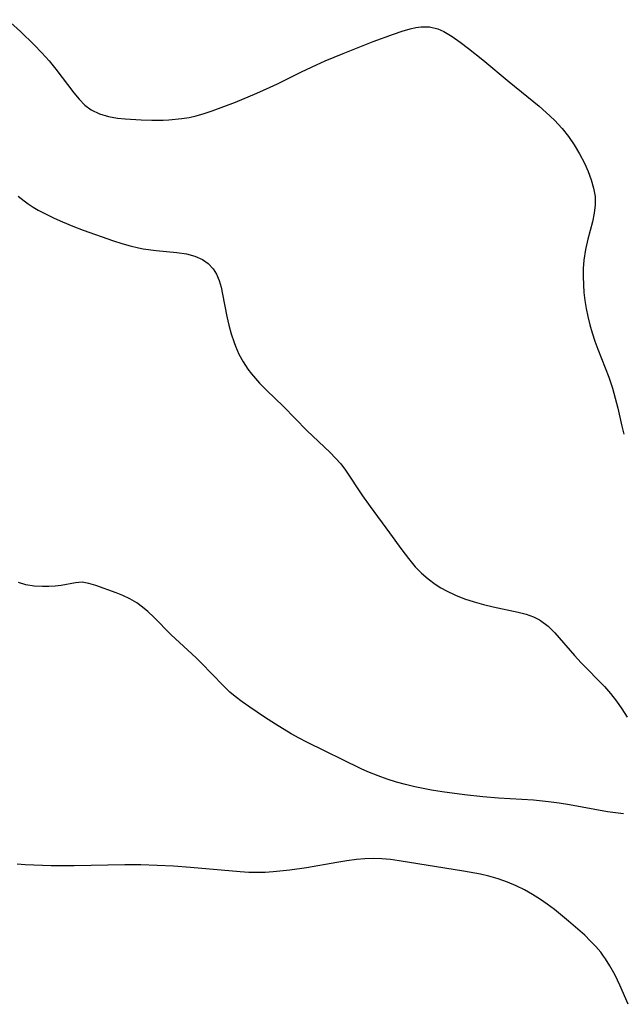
# Model space of a CAD drawing. Header units: metres. Extents: x 1073367 to 1082519, y 1569854 to 1574957.
# Tile 640 of 656: x 1080288 to 1080391, y 1570485 to 1570655. Entities that reach past the tile are written whole.
import ezdxf

# ---------------------------------------------------------------- set-up
doc = ezdxf.new("R2010")
doc.units = ezdxf.units.M
doc.layers.add('CGG_CurvaNivelLidar_v1', color=253, linetype='Continuous', lineweight=30)

msp = doc.modelspace()

# ---------------------------------------------------------------- linework, layer by layer
at = {"layer": 'CGG_CurvaNivelLidar_v1'}
for p, q in [((1080285.4839, 1570654.8122, 75.5), (1080287.7292, 1570652.7771, 75.5)), ((1080353.4618, 1570652.8121, 75.5), (1080354.8833, 1570653.2236, 75.5)), ((1080354.8833, 1570653.2236, 75.5), (1080355.8225, 1570653.4406, 75.5)), ((1080355.8225, 1570653.4406, 75.5), (1080356.7356, 1570653.5857, 75.5)), ((1080356.7356, 1570653.5857, 75.5), (1080358.2246, 1570653.5993, 75.5)), ((1080358.2246, 1570653.5993, 75.5), (1080359.6532, 1570653.2319, 75.5)), ((1080359.6532, 1570653.2319, 75.5), (1080360.6866, 1570652.7502, 75.5)), ((1080287.7292, 1570652.7771, 75.5), (1080290.072, 1570650.4793, 75.5)), ((1080348.4765, 1570651.0311, 75.5), (1080351.996, 1570652.3224, 75.5)), ((1080351.996, 1570652.3224, 75.5), (1080353.4618, 1570652.8121, 75.5)), ((1080360.6866, 1570652.7502, 75.5), (1080362.0768, 1570651.9222, 75.5)), ((1080362.0768, 1570651.9222, 75.5), (1080363.49, 1570650.9446, 75.5)), ((1080290.072, 1570650.4793, 75.5), (1080291.3901, 1570649.1276, 75.5)), ((1080343.3071, 1570648.9935, 75.5), (1080348.4765, 1570651.0311, 75.5)), ((1080363.49, 1570650.9446, 75.5), (1080364.925, 1570649.8651, 75.5)), ((1080364.925, 1570649.8651, 75.5), (1080367.3894, 1570647.9002, 75.5)), ((1080291.3901, 1570649.1276, 75.5), (1080292.6561, 1570647.7384, 75.5)), ((1080340.2405, 1570647.7184, 75.5), (1080343.3071, 1570648.9935, 75.5)), ((1080292.6561, 1570647.7384, 75.5), (1080293.8425, 1570646.3115, 75.5)), ((1080336.1298, 1570645.8277, 75.5), (1080338.7172, 1570647.0487, 75.5)), ((1080338.7172, 1570647.0487, 75.5), (1080340.2405, 1570647.7184, 75.5)), ((1080367.3894, 1570647.9002, 75.5), (1080371.9096, 1570644.1019, 75.5)), ((1080293.8425, 1570646.3115, 75.5), (1080296.947, 1570642.2265, 75.5)), ((1080332.0019, 1570643.7712, 75.5), (1080336.1298, 1570645.8277, 75.5)), ((1080328.4643, 1570642.1515, 75.5), (1080330.7523, 1570643.1768, 75.5)), ((1080330.7523, 1570643.1768, 75.5), (1080332.0019, 1570643.7712, 75.5)), ((1080371.9096, 1570644.1019, 75.5), (1080377.0684, 1570639.8855, 75.5)), ((1080296.947, 1570642.2265, 75.5), (1080297.8701, 1570641.1009, 75.5)), ((1080324.7546, 1570640.6255, 75.5), (1080328.4643, 1570642.1515, 75.5)), ((1080297.8701, 1570641.1009, 75.5), (1080298.8491, 1570640.0968, 75.5)), ((1080298.8491, 1570640.0968, 75.5), (1080299.9244, 1570639.2661, 75.5)), ((1080320.7624, 1570639.1019, 75.5), (1080324.7546, 1570640.6255, 75.5)), ((1080377.0684, 1570639.8855, 75.5), (1080378.3038, 1570638.8198, 75.5)), ((1080299.9244, 1570639.2661, 75.5), (1080301.3289, 1570638.5708, 75.5)), ((1080301.3289, 1570638.5708, 75.5), (1080302.8746, 1570638.1172, 75.5)), ((1080302.8746, 1570638.1172, 75.5), (1080304.472, 1570637.8471, 75.5)), ((1080315.516, 1570637.7639, 75.5), (1080316.7797, 1570637.9582, 75.5)), ((1080316.7797, 1570637.9582, 75.5), (1080318.0263, 1570638.2267, 75.5)), ((1080318.0263, 1570638.2267, 75.5), (1080319.4012, 1570638.6266, 75.5)), ((1080319.4012, 1570638.6266, 75.5), (1080320.7624, 1570639.1019, 75.5)), ((1080378.3038, 1570638.8198, 75.5), (1080379.7158, 1570637.475, 75.5)), ((1080304.472, 1570637.8471, 75.5), (1080305.7838, 1570637.7054, 75.5)), ((1080305.7838, 1570637.7054, 75.5), (1080308.5019, 1570637.539, 75.5)), ((1080308.5019, 1570637.539, 75.5), (1080310.3902, 1570637.4923, 75.5)), ((1080310.3902, 1570637.4923, 75.5), (1080312.2922, 1570637.5129, 75.5)), ((1080312.2922, 1570637.5129, 75.5), (1080313.2672, 1570637.558, 75.5)), ((1080313.2672, 1570637.558, 75.5), (1080315.516, 1570637.7639, 75.5)), ((1080379.7158, 1570637.475, 75.5), (1080381.03, 1570636.0538, 75.5)), ((1080381.03, 1570636.0538, 75.5), (1080382.1299, 1570634.6856, 75.5)), ((1080382.1299, 1570634.6856, 75.5), (1080383.1238, 1570633.257, 75.5)), ((1080383.1238, 1570633.257, 75.5), (1080384.0557, 1570631.6844, 75.5)), ((1080384.0557, 1570631.6844, 75.5), (1080384.8769, 1570630.0766, 75.5)), ((1080384.8769, 1570630.0766, 75.5), (1080385.5149, 1570628.6491, 75.5)), ((1080385.5149, 1570628.6491, 75.5), (1080386.0542, 1570627.2162, 75.5)), ((1080386.0542, 1570627.2162, 75.5), (1080386.4643, 1570625.7794, 75.5)), ((1080287.3664, 1570624.4098, 75), (1080288.3602, 1570623.604, 75)), ((1080386.4643, 1570625.7794, 75.5), (1080386.7064, 1570624.3398, 75.5)), ((1080386.7064, 1570624.3398, 75.5), (1080386.7496, 1570623.6175, 75.5)), ((1080288.3602, 1570623.604, 75), (1080289.0778, 1570623.0866, 75)), ((1080289.0778, 1570623.0866, 75), (1080289.9225, 1570622.5331, 75)), ((1080386.735, 1570622.9149, 75.5), (1080386.5611, 1570621.4633, 75.5)), ((1080386.7496, 1570623.6175, 75.5), (1080386.735, 1570622.9149, 75.5)), ((1080289.9225, 1570622.5331, 75), (1080290.7923, 1570622.0128, 75)), ((1080290.7923, 1570622.0128, 75), (1080292.1429, 1570621.2811, 75)), ((1080292.1429, 1570621.2811, 75), (1080293.531, 1570620.6022, 75)), ((1080386.5611, 1570621.4633, 75.5), (1080386.252, 1570619.9969, 75.5)), ((1080293.531, 1570620.6022, 75), (1080294.9478, 1570619.9667, 75)), ((1080294.9478, 1570619.9667, 75), (1080296.7346, 1570619.2288, 75)), ((1080296.7346, 1570619.2288, 75), (1080298.5442, 1570618.5391, 75)), ((1080386.252, 1570619.9969, 75.5), (1080385.4784, 1570617.0029, 75.5)), ((1080298.5442, 1570618.5391, 75), (1080303.771, 1570616.7355, 75)), ((1080303.771, 1570616.7355, 75), (1080305.1989, 1570616.2765, 75)), ((1080305.1989, 1570616.2765, 75), (1080306.6257, 1570615.8604, 75)), ((1080306.6257, 1570615.8604, 75), (1080308.0549, 1570615.5095, 75)), ((1080385.4784, 1570617.0029, 75.5), (1080385.0735, 1570615.199, 75.5)), ((1080308.0549, 1570615.5095, 75), (1080308.8434, 1570615.3527, 75)), ((1080308.8434, 1570615.3527, 75), (1080311.1346, 1570615.0404, 75)), ((1080311.1346, 1570615.0404, 75), (1080314.6844, 1570614.7012, 75)), ((1080314.6844, 1570614.7012, 75), (1080316.3565, 1570614.4482, 75)), ((1080316.3565, 1570614.4482, 75), (1080317.7794, 1570614.0789, 75)), ((1080385.0735, 1570615.199, 75.5), (1080384.787, 1570613.359, 75.5)), ((1080317.7794, 1570614.0789, 75), (1080319.071, 1570613.5109, 75)), ((1080319.071, 1570613.5109, 75), (1080320.0799, 1570612.8009, 75)), ((1080320.0799, 1570612.8009, 75), (1080320.9112, 1570611.9049, 75)), ((1080384.787, 1570613.359, 75.5), (1080384.6798, 1570611.9649, 75.5)), ((1080320.9112, 1570611.9049, 75), (1080321.4913, 1570610.9454, 75)), ((1080321.4913, 1570610.9454, 75), (1080321.9391, 1570609.8679, 75)), ((1080384.6798, 1570611.9649, 75.5), (1080384.657, 1570610.5577, 75.5)), ((1080321.9391, 1570609.8679, 75), (1080322.2895, 1570608.6994, 75)), ((1080384.657, 1570610.5577, 75.5), (1080384.7058, 1570609.1416, 75.5)), ((1080384.7058, 1570609.1416, 75.5), (1080384.8101, 1570607.794, 75.5)), ((1080322.2895, 1570608.6994, 75), (1080322.5638, 1570607.5137, 75)), ((1080322.5638, 1570607.5137, 75), (1080323.2978, 1570603.7013, 75)), ((1080384.8101, 1570607.794, 75.5), (1080384.9716, 1570606.4214, 75.5)), ((1080384.9716, 1570606.4214, 75.5), (1080385.1874, 1570605.0517, 75.5)), ((1080385.1874, 1570605.0517, 75.5), (1080385.4572, 1570603.6882, 75.5)), ((1080323.2978, 1570603.7013, 75), (1080323.642, 1570602.1761, 75)), ((1080385.4572, 1570603.6882, 75.5), (1080385.8013, 1570602.2628, 75.5)), ((1080385.8013, 1570602.2628, 75.5), (1080386.207, 1570600.8514, 75.5)), ((1080323.642, 1570602.1761, 75), (1080324.0523, 1570600.6599, 75)), ((1080324.0523, 1570600.6599, 75), (1080324.5432, 1570599.169, 75)), ((1080386.207, 1570600.8514, 75.5), (1080386.6761, 1570599.4441, 75.5)), ((1080324.5432, 1570599.169, 75), (1080324.7635, 1570598.5894, 75)), ((1080386.6761, 1570599.4441, 75.5), (1080387.1891, 1570598.0497, 75.5)), ((1080324.7635, 1570598.5894, 75), (1080325.3707, 1570597.1924, 75)), ((1080325.3707, 1570597.1924, 75), (1080326.0753, 1570595.8523, 75)), ((1080387.1891, 1570598.0497, 75.5), (1080389.0739, 1570593.1936, 75.5)), ((1080326.0753, 1570595.8523, 75), (1080326.8893, 1570594.5852, 75)), ((1080326.8893, 1570594.5852, 75), (1080327.5058, 1570593.7782, 75)), ((1080327.5058, 1570593.7782, 75), (1080328.8984, 1570592.2034, 75)), ((1080328.8984, 1570592.2034, 75), (1080330.1292, 1570590.9581, 75)), ((1080389.0739, 1570593.1936, 75.5), (1080389.6936, 1570591.3343, 75.5)), ((1080330.1292, 1570590.9581, 75), (1080333.0473, 1570588.1393, 75)), ((1080389.6936, 1570591.3343, 75.5), (1080390.1859, 1570589.6169, 75.5)), ((1080390.1859, 1570589.6169, 75.5), (1080390.6292, 1570587.8814, 75.5)), ((1080333.0473, 1570588.1393, 75), (1080337.0726, 1570584.0568, 75)), ((1080390.6292, 1570587.8814, 75.5), (1080391.3523, 1570584.7702, 75.5)), ((1080337.0726, 1570584.0568, 75), (1080341.0827, 1570580.2646, 75)), ((1080391.3523, 1570584.7702, 75.5), (1080391.6461, 1570583.4015, 75.5)), ((1080341.0827, 1570580.2646, 75), (1080342.0295, 1570579.2901, 75)), ((1080342.0295, 1570579.2901, 75), (1080342.9127, 1570578.2739, 75)), ((1080342.9127, 1570578.2739, 75), (1080343.7166, 1570577.2009, 75)), ((1080343.7166, 1570577.2009, 75), (1080346.6637, 1570572.7638, 75)), ((1080346.6637, 1570572.7638, 75), (1080347.9496, 1570570.9299, 75)), ((1080347.9496, 1570570.9299, 75), (1080351.3253, 1570566.42, 75)), ((1080351.3253, 1570566.42, 75), (1080353.4506, 1570563.4517, 75)), ((1080353.4506, 1570563.4517, 75), (1080354.5545, 1570561.9724, 75)), ((1080354.5545, 1570561.9724, 75), (1080355.7273, 1570560.5667, 75)), ((1080355.7273, 1570560.5667, 75), (1080356.8055, 1570559.4633, 75)), ((1080356.8055, 1570559.4633, 75), (1080357.964, 1570558.4499, 75)), ((1080357.964, 1570558.4499, 75), (1080359.2004, 1570557.5358, 75)), ((1080288.6496, 1570557.4527, 75), (1080287.3681, 1570557.8401, 75)), ((1080290.0748, 1570557.2285, 75), (1080288.6496, 1570557.4527, 75)), ((1080291.5167, 1570557.1469, 75), (1080290.0748, 1570557.2285, 75)), ((1080292.6211, 1570557.146, 75), (1080291.5167, 1570557.1469, 75)), ((1080293.6987, 1570557.1993, 75), (1080292.6211, 1570557.146, 75)), ((1080294.7322, 1570557.317, 75), (1080293.6987, 1570557.1993, 75)), ((1080297.2092, 1570557.794, 75), (1080294.7322, 1570557.317, 75)), ((1080298.3739, 1570557.871, 75), (1080297.2092, 1570557.794, 75)), ((1080299.5355, 1570557.6861, 75), (1080298.3739, 1570557.871, 75)), ((1080300.7235, 1570557.3111, 75), (1080299.5355, 1570557.6861, 75)), ((1080304.1976, 1570556.0768, 75), (1080300.7235, 1570557.3111, 75)), ((1080359.2004, 1570557.5358, 75), (1080360.1447, 1570556.9412, 75)), ((1080360.1447, 1570556.9412, 75), (1080361.1248, 1570556.4014, 75)), ((1080305.3483, 1570555.6196, 75), (1080304.1976, 1570556.0768, 75)), ((1080306.5742, 1570555.028, 75), (1080305.3483, 1570555.6196, 75)), ((1080307.7697, 1570554.3174, 75), (1080306.5742, 1570555.028, 75)), ((1080361.1248, 1570556.4014, 75), (1080362.6641, 1570555.6781, 75)), ((1080362.6641, 1570555.6781, 75), (1080364.2531, 1570555.0515, 75)), ((1080364.2531, 1570555.0515, 75), (1080365.8748, 1570554.5068, 75)), ((1080308.7817, 1570553.5887, 75), (1080307.7697, 1570554.3174, 75)), ((1080309.6572, 1570552.8639, 75), (1080308.7817, 1570553.5887, 75)), ((1080365.8748, 1570554.5068, 75), (1080367.5143, 1570554.0351, 75)), ((1080367.5143, 1570554.0351, 75), (1080369.152, 1570553.6365, 75)), ((1080369.152, 1570553.6365, 75), (1080373.4901, 1570552.754, 75)), ((1080310.7091, 1570551.8884, 75), (1080309.6572, 1570552.8639, 75)), ((1080313.7078, 1570548.8474, 75), (1080310.7091, 1570551.8884, 75)), ((1080373.4901, 1570552.754, 75), (1080374.8513, 1570552.3943, 75)), ((1080374.8513, 1570552.3943, 75), (1080376.137, 1570551.9308, 75)), ((1080376.137, 1570551.9308, 75), (1080377.1326, 1570551.4306, 75)), ((1080377.1326, 1570551.4306, 75), (1080377.3341, 1570551.3077, 75)), ((1080377.3341, 1570551.3077, 75), (1080378.6135, 1570550.3271, 75)), ((1080378.6135, 1570550.3271, 75), (1080379.7864, 1570549.1519, 75)), ((1080317.9955, 1570544.8548, 75), (1080313.7078, 1570548.8474, 75)), ((1080379.7864, 1570549.1519, 75), (1080383.1668, 1570545.2472, 75)), ((1080318.8704, 1570543.9824, 75), (1080317.9955, 1570544.8548, 75)), ((1080383.1668, 1570545.2472, 75), (1080384.3271, 1570544.0028, 75)), ((1080322.6384, 1570540.0687, 75), (1080318.8704, 1570543.9824, 75)), ((1080384.3271, 1570544.0028, 75), (1080388.3153, 1570539.9193, 75)), ((1080323.8199, 1570538.9642, 75), (1080322.6384, 1570540.0687, 75)), ((1080388.3153, 1570539.9193, 75), (1080389.3866, 1570538.6918, 75)), ((1080324.7249, 1570538.2092, 75), (1080323.8199, 1570538.9642, 75)), ((1080325.9507, 1570537.2713, 75), (1080324.7249, 1570538.2092, 75)), ((1080389.3866, 1570538.6918, 75), (1080390.4005, 1570537.4095, 75)), ((1080327.2176, 1570536.3686, 75), (1080325.9507, 1570537.2713, 75)), ((1080329.7669, 1570534.6659, 75), (1080327.2176, 1570536.3686, 75)), ((1080390.4005, 1570537.4095, 75), (1080391.3491, 1570536.075, 75)), ((1080331.669, 1570533.4393, 75), (1080329.7669, 1570534.6659, 75)), ((1080391.3491, 1570536.075, 75), (1080392.2647, 1570534.6242, 75)), ((1080334.3837, 1570531.7786, 75), (1080331.669, 1570533.4393, 75)), ((1080335.7715, 1570530.9988, 75), (1080334.3837, 1570531.7786, 75)), ((1080337.0936, 1570530.3099, 75), (1080335.7715, 1570530.9988, 75)), ((1080346.4437, 1570525.751, 75), (1080337.0936, 1570530.3099, 75)), ((1080347.5636, 1570525.2464, 75), (1080346.4437, 1570525.751, 75)), ((1080349.372, 1570524.5077, 75), (1080347.5636, 1570525.2464, 75)), ((1080350.9209, 1570523.953, 75), (1080349.372, 1570524.5077, 75)), ((1080352.4827, 1570523.4667, 75), (1080350.9209, 1570523.953, 75)), ((1080354.0655, 1570523.037, 75), (1080352.4827, 1570523.4667, 75)), ((1080355.6651, 1570522.655, 75), (1080354.0655, 1570523.037, 75)), ((1080358.5572, 1570522.0742, 75), (1080355.6651, 1570522.655, 75)), ((1080360.3688, 1570521.7732, 75), (1080358.5572, 1570522.0742, 75)), ((1080364.2446, 1570521.2584, 75), (1080360.3688, 1570521.7732, 75)), ((1080367.4117, 1570520.9262, 75), (1080364.2446, 1570521.2584, 75)), ((1080370.0597, 1570520.7112, 75), (1080367.4117, 1570520.9262, 75)), ((1080376.1057, 1570520.3232, 75), (1080370.0597, 1570520.7112, 75)), ((1080378.7151, 1570520.0652, 75), (1080376.1057, 1570520.3232, 75)), ((1080380.534, 1570519.816, 75), (1080378.7151, 1570520.0652, 75)), ((1080382.3387, 1570519.5267, 75), (1080380.534, 1570519.816, 75)), ((1080388.8313, 1570518.3463, 75), (1080382.3387, 1570519.5267, 75)), ((1080390.2588, 1570518.1478, 75), (1080388.8313, 1570518.3463, 75)), ((1080391.6237, 1570518.0052, 75), (1080390.2588, 1570518.1478, 75)), ((1080288.5234, 1570509.2099, 75.5), (1080287.1495, 1570509.3392, 75.5)), ((1080290.0269, 1570509.1129, 75.5), (1080288.5234, 1570509.2099, 75.5)), ((1080293.0497, 1570509.0261, 75.5), (1080290.0269, 1570509.1129, 75.5)), ((1080296.994, 1570509.0427, 75.5), (1080293.0497, 1570509.0261, 75.5)), ((1080305.71, 1570509.1948, 75.5), (1080296.994, 1570509.0427, 75.5)), ((1080308.4869, 1570509.1854, 75.5), (1080305.71, 1570509.1948, 75.5)), ((1080311.2914, 1570509.1048, 75.5), (1080308.4869, 1570509.1854, 75.5)), ((1080314.1073, 1570508.9557, 75.5), (1080311.2914, 1570509.1048, 75.5)), ((1080317.019, 1570508.7483, 75.5), (1080314.1073, 1570508.9557, 75.5)), ((1080342.222, 1570509.6243, 75.5), (1080337.0098, 1570508.6851, 75.5)), ((1080343.9281, 1570509.8991, 75.5), (1080342.222, 1570509.6243, 75.5)), ((1080345.6323, 1570510.1171, 75.5), (1080343.9281, 1570509.8991, 75.5)), ((1080347.0763, 1570510.2398, 75.5), (1080345.6323, 1570510.1171, 75.5)), ((1080348.5186, 1570510.2838, 75.5), (1080347.0763, 1570510.2398, 75.5)), ((1080349.9883, 1570510.2315, 75.5), (1080348.5186, 1570510.2838, 75.5)), ((1080351.4569, 1570510.096, 75.5), (1080349.9883, 1570510.2315, 75.5)), ((1080352.9764, 1570509.8919, 75.5), (1080351.4569, 1570510.096, 75.5)), ((1080364.0553, 1570508.1266, 75.5), (1080352.9764, 1570509.8919, 75.5)), ((1080325.5917, 1570507.9623, 75.5), (1080317.019, 1570508.7483, 75.5)), ((1080327.0574, 1570507.884, 75.5), (1080325.5917, 1570507.9623, 75.5)), ((1080328.5225, 1570507.8568, 75.5), (1080327.0574, 1570507.884, 75.5)), ((1080329.9082, 1570507.8888, 75.5), (1080328.5225, 1570507.8568, 75.5)), ((1080331.2934, 1570507.9709, 75.5), (1080329.9082, 1570507.8888, 75.5)), ((1080334.1132, 1570508.2596, 75.5), (1080331.2934, 1570507.9709, 75.5)), ((1080337.0098, 1570508.6851, 75.5), (1080334.1132, 1570508.2596, 75.5)), ((1080366.9941, 1570507.5828, 75.5), (1080364.0553, 1570508.1266, 75.5)), ((1080368.4429, 1570507.2412, 75.5), (1080366.9941, 1570507.5828, 75.5)), ((1080370.0499, 1570506.7779, 75.5), (1080368.4429, 1570507.2412, 75.5)), ((1080371.6227, 1570506.2222, 75.5), (1080370.0499, 1570506.7779, 75.5)), ((1080373.1003, 1570505.5921, 75.5), (1080371.6227, 1570506.2222, 75.5)), ((1080374.5394, 1570504.8787, 75.5), (1080373.1003, 1570505.5921, 75.5)), ((1080375.9397, 1570504.0913, 75.5), (1080374.5394, 1570504.8787, 75.5)), ((1080377.298, 1570503.2343, 75.5), (1080375.9397, 1570504.0913, 75.5)), ((1080378.4766, 1570502.4149, 75.5), (1080377.298, 1570503.2343, 75.5)), ((1080379.7257, 1570501.4799, 75.5), (1080378.4766, 1570502.4149, 75.5)), ((1080382.1511, 1570499.5062, 75.5), (1080379.7257, 1570501.4799, 75.5)), ((1080384.9316, 1570497.0529, 75.5), (1080382.1511, 1570499.5062, 75.5)), ((1080385.8985, 1570496.1203, 75.5), (1080384.9316, 1570497.0529, 75.5)), ((1080386.821, 1570495.1528, 75.5), (1080385.8985, 1570496.1203, 75.5)), ((1080387.6853, 1570494.1394, 75.5), (1080386.821, 1570495.1528, 75.5)), ((1080388.1857, 1570493.4826, 75.5), (1080387.6853, 1570494.1394, 75.5)), ((1080388.5314, 1570492.9906, 75.5), (1080388.1857, 1570493.4826, 75.5)), ((1080389.2709, 1570491.8212, 75.5), (1080388.5314, 1570492.9906, 75.5)), ((1080390.1706, 1570490.1735, 75.5), (1080389.2709, 1570491.8212, 75.5)), ((1080390.9925, 1570488.4676, 75.5), (1080390.1706, 1570490.1735, 75.5)), ((1080392.4361, 1570485.1661, 75.5), (1080390.9925, 1570488.4676, 75.5))]:
    msp.add_line(p, q, dxfattribs=at)

doc.saveas('drawing.dxf')
